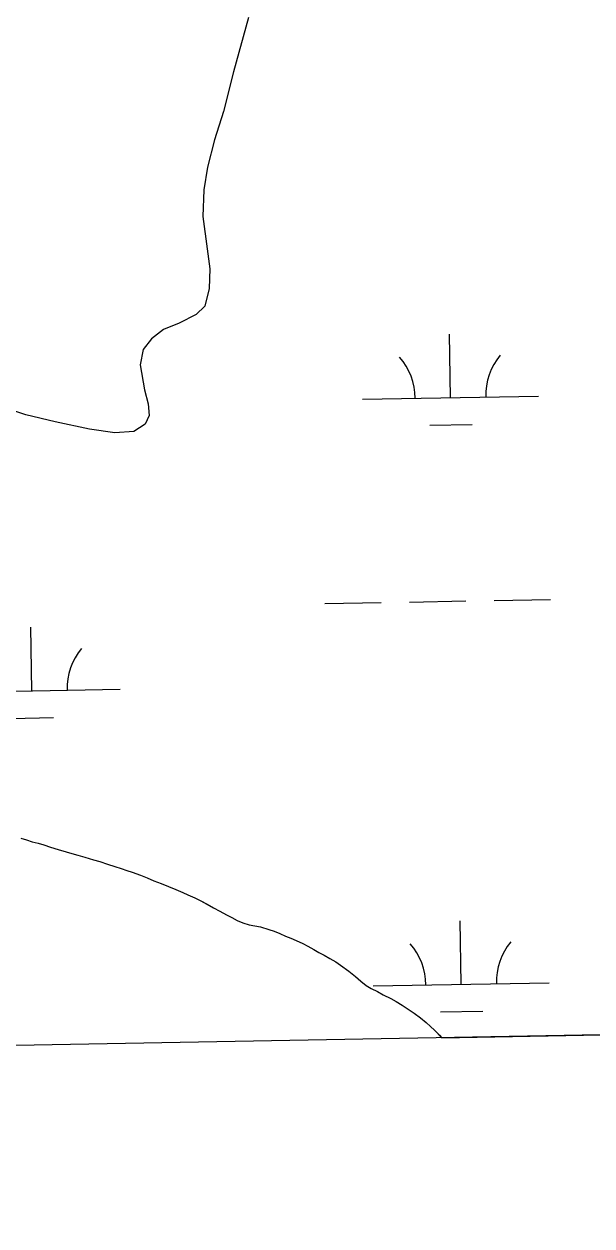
# Model space of a CAD drawing. Extents: x 3925854 to 3964121, y 224593 to 250589.
# Drawn here: x 3935745 to 3936067, y 230028 to 230709 of the extents above; entities that cross this region are included whole.
import ezdxf

# ---------------------------------------------------------------- set-up
doc = ezdxf.new("R2010")
doc.units = 0
for name, color, linetype in [('V-GRID-FRAM', 7, 'Continuous'), ('V-TOPO-SHOR', 7, 'Continuous'), ('V-WETL-SWMP', 7, 'Continuous')]:
    doc.layers.add(name, color=color, linetype=linetype)

msp = doc.modelspace()

# ---------------------------------------------------------------- linework, layer by layer
at = {"layer": 'V-GRID-FRAM'}
msp.add_lwpolyline([(3929791.517, 248207.597), (3961703.892, 248787.859), (3962042.387, 230608.264), (3930114.146, 230027.713), (3929791.517, 248207.597)], dxfattribs=at)
at = {"layer": 'V-TOPO-SHOR'}
for points in [[(3935872.278, 230712.945), (3935863.908, 230682.213), (3935858.126, 230659.611), (3935853.148, 230643.553), (3935849.158, 230628.086), (3935846.961, 230615.196), (3935846.543, 230600.123), (3935848.9, 230581.675), (3935850.471, 230570.368), (3935850.059, 230559.259), (3935847.667, 230549.345), (3935842.703, 230544.594), (3935832.977, 230539.648), (3935824.048, 230536.088), (3935817.295, 230530.743), (3935812.528, 230524.599), (3935810.93, 230516.073), (3935813.292, 230501.79), (3935815.463, 230493.852), (3935816.048, 230487.307), (3935813.662, 230482.353), (3935807.309, 230478.195), (3935796.598, 230477.415), (3935782.121, 230479.418), (3935762.69, 230483.608), (3935746.035, 230487.598), (3935724.82, 230494.567)], [(3935743.103, 230247.693), (3935746.39, 230246.651), (3935749.591, 230245.608), (3935753.05, 230244.738), (3935756.337, 230243.781), (3935760.056, 230242.567), (3935764.467, 230241.262), (3935768.965, 230239.872), (3935772.166, 230238.915), (3935775.625, 230237.959), (3935779.43, 230236.828), (3935784.448, 230235.266), (3935787.993, 230234.309), (3935792.318, 230232.919), (3935796.555, 230231.528), (3935800.189, 230230.4), (3935803.39, 230229.355), (3935806.331, 230228.401), (3935811, 230226.664), (3935814.805, 230225.102), (3935818.696, 230223.453), (3935822.762, 230221.888), (3935826.913, 230220.154), (3935831.15, 230218.505), (3935835.041, 230216.854), (3935837.982, 230215.554), (3935841.96, 230213.729), (3935845.333, 230212.082), (3935848.878, 230210.088), (3935852.423, 230208.093), (3935856.054, 230206.184), (3935859.945, 230204.187), (3935862.972, 230202.627), (3935865.913, 230200.892), (3935869.198, 230199.59), (3935872.657, 230198.547), (3935876.032, 230197.851), (3935879.145, 230197.241), (3935883.903, 230195.85), (3935887.018, 230194.808), (3935890.217, 230193.591), (3935893.33, 230192.116), (3935896.356, 230190.988), (3935899.469, 230189.513), (3935903.275, 230187.865), (3935906.041, 230186.388), (3935909.415, 230184.481), (3935912.353, 230182.747), (3935915.206, 230181.184), (3935918.493, 230179.45), (3935921.864, 230177.543), (3935924.631, 230175.548), (3935929.299, 230172.169), (3935933.016, 230169.134), (3935936.129, 230166.535), (3935939.154, 230164.108), (3935942.006, 230162.373), (3935945.551, 230160.639), (3935948.836, 230158.818), (3935953.074, 230156.647), (3935956.101, 230155.001), (3935959.56, 230152.832), (3935962.931, 230150.665), (3935966.39, 230148.322), (3935969.933, 230145.635), (3935973.218, 230143.036)], [(3935973.218, 230143.036), (3935975.551, 230140.869), (3935977.797, 230138.705), (3935980.648, 230135.846), (3935982.082, 230134.41)]]:
    msp.add_lwpolyline(points, dxfattribs=at)
at = {"layer": 'V-WETL-SWMP'}
for p, q in [((3935872.279, 230712.946), (3935863.908, 230682.214)), ((3935863.908, 230682.214), (3935858.126, 230659.611)), ((3935858.126, 230659.611), (3935853.147, 230643.552)), ((3935853.147, 230643.552), (3935849.159, 230628.086)), ((3935849.159, 230628.086), (3935846.961, 230615.197)), ((3935846.961, 230615.197), (3935846.544, 230600.123)), ((3935846.544, 230600.123), (3935848.9, 230581.675)), ((3935848.9, 230581.675), (3935850.472, 230570.367)), ((3935850.472, 230570.367), (3935850.06, 230559.26)), ((3935850.06, 230559.26), (3935847.667, 230549.346)), ((3935847.667, 230549.346), (3935842.702, 230544.593)), ((3935842.702, 230544.593), (3935832.977, 230539.647)), ((3935824.047, 230536.089), (3935817.296, 230530.742)), ((3935832.977, 230539.647), (3935824.047, 230536.089)), ((3935817.296, 230530.742), (3935812.528, 230524.6)), ((3935986.985, 230497.371), (3935986.33, 230533.365)), ((3935812.528, 230524.6), (3935810.93, 230516.074)), ((3935810.93, 230516.074), (3935813.291, 230501.79)), ((3935813.291, 230501.79), (3935815.463, 230493.853)), ((3935746.035, 230487.598), (3935724.821, 230494.568)), ((3935936.993, 230496.462), (3936036.977, 230498.28)), ((3935815.463, 230493.853), (3935816.049, 230487.307)), ((3935762.69, 230483.609), (3935746.035, 230487.598)), ((3935782.122, 230479.418), (3935762.69, 230483.609)), ((3935813.662, 230482.352), (3935807.31, 230478.195)), ((3935816.049, 230487.307), (3935813.662, 230482.352)), ((3935975.267, 230481.725), (3935999.263, 230482.161)), ((3935796.599, 230477.416), (3935782.122, 230479.418)), ((3935807.31, 230478.195), (3935796.599, 230477.416)), ((3935915.687, 230380.624), (3935947.682, 230381.206)), ((3935963.68, 230381.496), (3935995.674, 230382.078)), ((3936011.672, 230382.369), (3936043.666, 230382.951)), ((3935749.495, 230331.164), (3935748.841, 230367.158)), ((3935699.503, 230330.255), (3935799.487, 230332.073)), ((3935737.778, 230315.518), (3935761.774, 230315.954)), ((3935743.103, 230247.693), (3935746.389, 230246.651)), ((3935746.389, 230246.651), (3935749.59, 230245.608)), ((3935749.59, 230245.608), (3935753.05, 230244.738)), ((3935753.05, 230244.738), (3935756.336, 230243.782)), ((3935756.336, 230243.782), (3935760.056, 230242.566)), ((3935760.056, 230242.566), (3935764.467, 230241.262)), ((3935764.467, 230241.262), (3935768.964, 230239.872)), ((3935768.964, 230239.872), (3935772.165, 230238.916)), ((3935772.165, 230238.916), (3935775.625, 230237.959)), ((3935775.625, 230237.959), (3935779.43, 230236.829)), ((3935779.43, 230236.829), (3935784.447, 230235.265)), ((3935784.447, 230235.265), (3935787.993, 230234.309)), ((3935787.993, 230234.309), (3935792.318, 230232.918)), ((3935792.318, 230232.918), (3935796.556, 230231.528)), ((3935796.556, 230231.528), (3935800.189, 230230.399)), ((3935800.189, 230230.399), (3935803.389, 230229.356)), ((3935803.389, 230229.356), (3935806.33, 230228.401)), ((3935806.33, 230228.401), (3935811, 230226.664)), ((3935811, 230226.664), (3935814.805, 230225.101)), ((3935814.805, 230225.101), (3935818.697, 230223.452)), ((3935818.697, 230223.452), (3935822.762, 230221.889)), ((3935822.762, 230221.889), (3935826.913, 230220.153)), ((3935826.913, 230220.153), (3935831.15, 230218.504)), ((3935831.15, 230218.504), (3935835.042, 230216.854)), ((3935835.042, 230216.854), (3935837.982, 230215.553)), ((3935837.982, 230215.553), (3935841.96, 230213.73)), ((3935841.96, 230213.73), (3935845.333, 230212.082)), ((3935845.333, 230212.082), (3935852.423, 230208.092)), ((3935852.423, 230208.092), (3935856.054, 230206.184)), ((3935856.054, 230206.184), (3935859.946, 230204.188)), ((3935859.946, 230204.188), (3935862.972, 230202.627)), ((3935862.972, 230202.627), (3935865.912, 230200.892)), ((3935865.912, 230200.892), (3935869.198, 230199.59)), ((3935869.198, 230199.59), (3935872.658, 230198.547)), ((3935872.658, 230198.547), (3935876.032, 230197.851)), ((3935876.032, 230197.851), (3935879.146, 230197.241)), ((3935879.146, 230197.241), (3935883.903, 230195.85)), ((3935883.903, 230195.85), (3935887.017, 230194.808)), ((3935887.017, 230194.808), (3935890.217, 230193.592)), ((3935993.033, 230164.751), (3935992.378, 230200.745)), ((3935890.217, 230193.592), (3935893.33, 230192.117)), ((3935893.33, 230192.117), (3935896.357, 230190.988)), ((3935896.357, 230190.988), (3935899.47, 230189.513)), ((3935899.47, 230189.513), (3935903.275, 230187.864)), ((3935903.275, 230187.864), (3935906.042, 230186.389)), ((3935906.042, 230186.389), (3935909.414, 230184.481)), ((3935909.414, 230184.481), (3935912.354, 230182.747)), ((3935912.354, 230182.747), (3935915.207, 230181.185)), ((3935915.207, 230181.185), (3935918.493, 230179.45)), ((3935918.493, 230179.45), (3935921.865, 230177.542)), ((3935921.865, 230177.542), (3935924.631, 230175.549)), ((3935924.631, 230175.549), (3935929.299, 230172.168)), ((3935929.299, 230172.168), (3935933.016, 230169.134)), ((3935933.016, 230169.134), (3935936.128, 230166.534)), ((3935982.08, 230134.41), (3938080.366, 230172.563)), ((3935936.128, 230166.534), (3935939.153, 230164.108)), ((3935939.153, 230164.108), (3935942.006, 230162.373)), ((3935942.006, 230162.373), (3935945.552, 230160.638)), ((3935943.041, 230163.842), (3936043.025, 230165.66)), ((3935945.552, 230160.638), (3935948.837, 230158.817)), ((3935948.837, 230158.817), (3935953.074, 230156.648)), ((3935953.074, 230156.648), (3935956.101, 230155)), ((3935956.101, 230155), (3935959.559, 230152.832)), ((3935959.559, 230152.832), (3935962.931, 230150.664)), ((3935962.931, 230150.664), (3935966.389, 230148.323)), ((3935966.389, 230148.323), (3935969.933, 230145.636)), ((3935981.315, 230149.105), (3936005.311, 230149.541)), ((3935969.933, 230145.636), (3935973.218, 230143.036)), ((3935973.218, 230143.036), (3935975.551, 230140.87)), ((3935975.551, 230140.87), (3935977.798, 230138.704)), ((3935977.798, 230138.704), (3935982.08, 230134.41))]:
    msp.add_line(p, q, dxfattribs=at)
for centre, start, end in [((3935931.742, 230496.842), 0.269879, 41.813537), ((3936042.21, 230498.85), 140.269876, 181.813534), ((3935804.72, 230332.643), 140.269876, 181.813534), ((3936048.258, 230166.23), 140.269876, 181.813534), ((3935937.79, 230164.222), 0.269879, 41.813537)]:
    msp.add_arc(centre, 35.246, start, end, dxfattribs=at)

doc.saveas('drawing.dxf')
